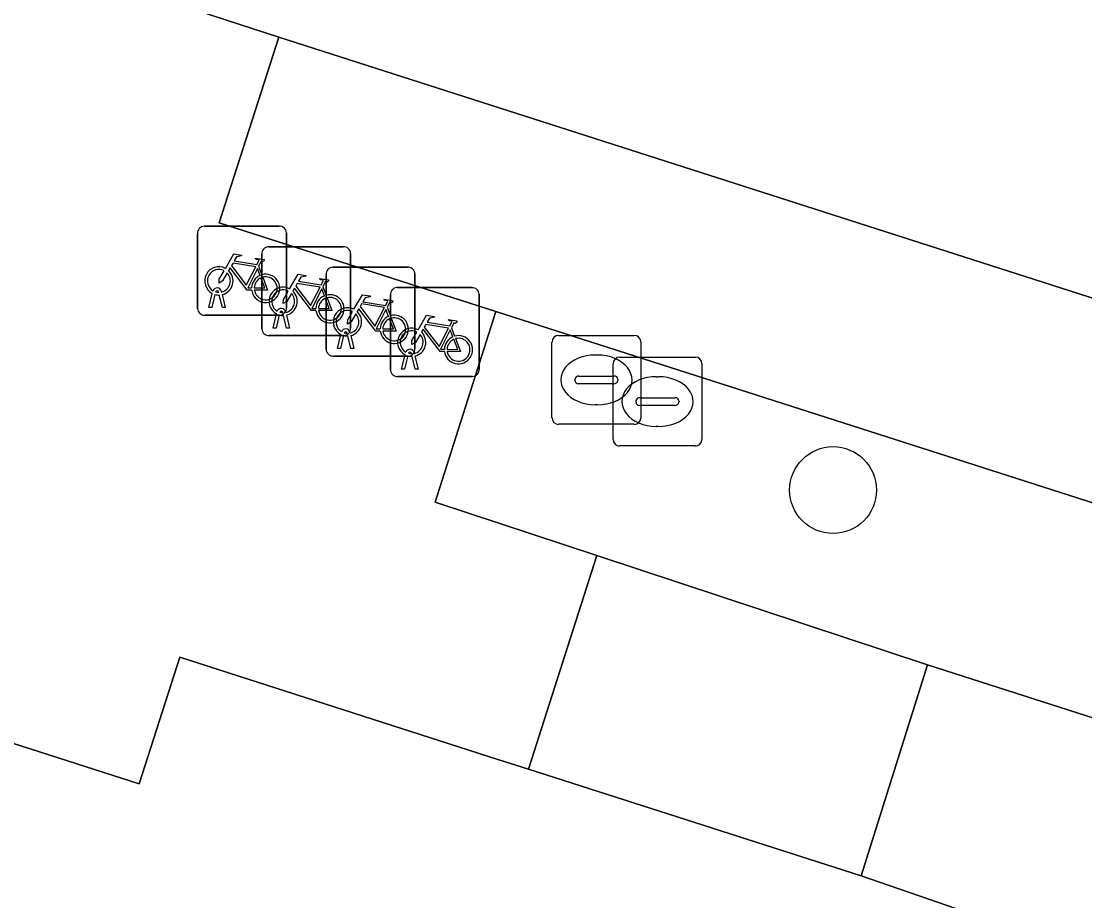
# Model space of a CAD drawing. Extents: x 160675 to 161153, y 383241 to 383714.
# Drawn here: x 160899.69 to 160911.66, y 383387.98 to 383397.88 of the extents above; entities that cross this region are included whole.
import ezdxf

# ---------------------------------------------------------------- set-up
doc = ezdxf.new("R2010")
doc.units = 0
for name, color, linetype in [('IMGEO_Boom', 7, 'Continuous'), ('IMGEO_Fietsenrek', 7, 'Continuous'), ('IMGEO_Groenvoorziening', 7, 'Continuous'), ('IMGEO_Haag', 7, 'Continuous'), ('IMGEO_Pand', 7, 'Continuous'), ('IMGEO_Parkeervlak_open', 7, 'Continuous'), ('IMGEO_Rijbaan_lokaal_open', 7, 'Continuous'), ('IMGEO_Rioolput', 7, 'Continuous'), ('IMGEO_Voetpad_op_trap', 7, 'Continuous'), ('IMGEO_Voetpad_open', 7, 'Continuous')]:
    doc.layers.add(name, color=color, linetype=linetype)

msp = doc.modelspace()

# ---------------------------------------------------------------- linework, layer by layer
at = {"layer": 'IMGEO_Boom'}
msp.add_circle((160908.826, 383392.602), 0.489, dxfattribs=at)
at = {"layer": 'IMGEO_Fietsenrek'}
for p, q in [((160901.748, 383395.571), (160902.589, 383395.571)), ((160902.589, 383395.571), (160901.748, 383395.571)), ((160901.673, 383394.646), (160901.673, 383395.487)), ((160901.673, 383395.487), (160901.673, 383394.646)), ((160902.673, 383395.496), (160902.673, 383394.655)), ((160902.673, 383394.655), (160902.673, 383395.496)), ((160902.471, 383395.341), (160903.312, 383395.341)), ((160903.312, 383395.341), (160902.471, 383395.341)), ((160902.396, 383394.416), (160902.396, 383395.257)), ((160902.396, 383395.257), (160902.396, 383394.416)), ((160903.396, 383395.266), (160903.396, 383394.425)), ((160903.396, 383394.425), (160903.396, 383395.266)), ((160902.36, 383395.12), (160902.396, 383395.025)), ((160903.195, 383395.11), (160904.036, 383395.11)), ((160904.036, 383395.11), (160903.195, 383395.11)), ((160904.12, 383395.035), (160904.12, 383394.194)), ((160904.12, 383394.194), (160904.12, 383395.035)), ((160903.12, 383394.185), (160903.12, 383395.026)), ((160903.12, 383395.026), (160903.12, 383394.185)), ((160901.8, 383394.655), (160901.839, 383394.815)), ((160901.869, 383394.803), (160901.834, 383394.655)), ((160901.911, 383394.827), (160901.91, 383394.831)), ((160901.952, 383394.655), (160901.918, 383394.797)), ((160901.942, 383394.838), (160901.943, 383394.831)), ((160901.95, 383394.801), (160901.985, 383394.655)), ((160903.083, 383394.89), (160903.119, 383394.795)), ((160903.843, 383393.955), (160903.843, 383394.796)), ((160903.843, 383394.796), (160903.843, 383393.955)), ((160903.918, 383394.88), (160904.759, 383394.88)), ((160904.759, 383394.88), (160903.918, 383394.88)), ((160904.843, 383394.805), (160904.843, 383393.964)), ((160904.843, 383393.964), (160904.843, 383394.805)), ((160902.598, 383394.571), (160901.757, 383394.571)), ((160901.757, 383394.571), (160902.598, 383394.571)), ((160901.834, 383394.655), (160901.8, 383394.655)), ((160901.985, 383394.655), (160901.952, 383394.655)), ((160902.523, 383394.425), (160902.562, 383394.585)), ((160902.592, 383394.573), (160902.557, 383394.425)), ((160902.634, 383394.597), (160902.633, 383394.601)), ((160902.675, 383394.425), (160902.641, 383394.567)), ((160902.665, 383394.608), (160902.666, 383394.601)), ((160902.673, 383394.571), (160902.708, 383394.425)), ((160903.807, 383394.659), (160903.843, 383394.564)), ((160903.321, 383394.341), (160902.48, 383394.341)), ((160902.48, 383394.341), (160903.321, 383394.341)), ((160902.557, 383394.425), (160902.523, 383394.425)), ((160902.708, 383394.425), (160902.675, 383394.425)), ((160903.247, 383394.194), (160903.286, 383394.354)), ((160903.316, 383394.342), (160903.281, 383394.194)), ((160903.358, 383394.366), (160903.357, 383394.37)), ((160903.399, 383394.194), (160903.365, 383394.336)), ((160903.389, 383394.377), (160903.39, 383394.37)), ((160903.397, 383394.34), (160903.432, 383394.194)), ((160904.53, 383394.429), (160904.566, 383394.334)), ((160904.045, 383394.11), (160903.204, 383394.11)), ((160903.204, 383394.11), (160904.045, 383394.11)), ((160903.281, 383394.194), (160903.247, 383394.194)), ((160903.432, 383394.194), (160903.399, 383394.194)), ((160903.97, 383393.964), (160904.009, 383394.124)), ((160904.039, 383394.112), (160904.004, 383393.964)), ((160904.081, 383394.136), (160904.08, 383394.14)), ((160904.122, 383393.964), (160904.088, 383394.106)), ((160904.112, 383394.147), (160904.113, 383394.14)), ((160904.12, 383394.11), (160904.155, 383393.964)), ((160904.004, 383393.964), (160903.97, 383393.964)), ((160904.155, 383393.964), (160904.122, 383393.964)), ((160904.768, 383393.88), (160903.927, 383393.88)), ((160903.927, 383393.88), (160904.768, 383393.88))]:
    msp.add_line(p, q, dxfattribs=at)
for points in [[(160901.986, 383395.097), (160902.081, 383395.261), (160902.167, 383395.247), (160902.169, 383395.238), (160902.113, 383395.227), (160902.086, 383395.182), (160902.342, 383395.141)], [(160902.329, 383395.116), (160902.072, 383395.157), (160902.055, 383395.128), (160902.222, 383394.908), (160902.329, 383395.116)], [(160902.342, 383395.141), (160902.367, 383395.19), (160902.361, 383395.194), (160902.338, 383395.198), (160902.326, 383395.205), (160902.325, 383395.208), (160902.327, 383395.213), (160902.422, 383395.198), (160902.424, 383395.188), (160902.414, 383395.175), (160902.402, 383395.169), (160902.388, 383395.175), (160902.36, 383395.12)], [(160902.007, 383395.045), (160901.955, 383394.955), (160901.915, 383394.93), (160901.916, 383394.977), (160901.971, 383395.071)], [(160902.282, 383394.853), (160902.232, 383394.853), (160902.041, 383395.104), (160902.022, 383395.072)], [(160902.377, 383395.018), (160902.347, 383395.095), (160902.238, 383394.877), (160902.281, 383394.877)], [(160902.311, 383394.877), (160902.431, 383394.876), (160902.387, 383394.99)], [(160902.407, 383394.997), (160902.462, 383394.852), (160902.312, 383394.852)], [(160902.709, 383394.867), (160902.804, 383395.031), (160902.89, 383395.017), (160902.892, 383395.008), (160902.836, 383394.997), (160902.809, 383394.952), (160903.065, 383394.911)], [(160903.052, 383394.886), (160902.795, 383394.927), (160902.778, 383394.898), (160902.945, 383394.678), (160903.052, 383394.886)], [(160903.065, 383394.911), (160903.09, 383394.96), (160903.084, 383394.964), (160903.061, 383394.968), (160903.049, 383394.975), (160903.048, 383394.978), (160903.05, 383394.983), (160903.145, 383394.968), (160903.147, 383394.958), (160903.137, 383394.945), (160903.125, 383394.939), (160903.111, 383394.945), (160903.083, 383394.89)], [(160902.73, 383394.815), (160902.678, 383394.725), (160902.638, 383394.7), (160902.639, 383394.747), (160902.694, 383394.841)], [(160903.005, 383394.623), (160902.955, 383394.623), (160902.764, 383394.874), (160902.745, 383394.842)], [(160903.1, 383394.788), (160903.07, 383394.865), (160902.961, 383394.647), (160903.004, 383394.647)], [(160903.433, 383394.636), (160903.528, 383394.8), (160903.614, 383394.786), (160903.616, 383394.777), (160903.56, 383394.766), (160903.533, 383394.721), (160903.789, 383394.68)], [(160903.034, 383394.647), (160903.154, 383394.646), (160903.11, 383394.76)], [(160903.13, 383394.767), (160903.185, 383394.622), (160903.035, 383394.622)], [(160903.776, 383394.655), (160903.519, 383394.696), (160903.502, 383394.667), (160903.669, 383394.447), (160903.776, 383394.655)], [(160903.789, 383394.68), (160903.814, 383394.729), (160903.808, 383394.733), (160903.785, 383394.737), (160903.773, 383394.744), (160903.772, 383394.747), (160903.774, 383394.752), (160903.869, 383394.737), (160903.871, 383394.727), (160903.861, 383394.714), (160903.849, 383394.708), (160903.835, 383394.714), (160903.807, 383394.659)], [(160903.454, 383394.584), (160903.402, 383394.494), (160903.362, 383394.469), (160903.363, 383394.516), (160903.418, 383394.61)], [(160903.729, 383394.392), (160903.679, 383394.392), (160903.488, 383394.643), (160903.469, 383394.611)], [(160903.824, 383394.557), (160903.794, 383394.634), (160903.685, 383394.416), (160903.728, 383394.416)], [(160904.156, 383394.406), (160904.251, 383394.57), (160904.337, 383394.556), (160904.339, 383394.547), (160904.283, 383394.536), (160904.256, 383394.491), (160904.512, 383394.45)], [(160903.758, 383394.416), (160903.878, 383394.415), (160903.834, 383394.529)], [(160903.854, 383394.536), (160903.909, 383394.391), (160903.759, 383394.391)], [(160904.499, 383394.425), (160904.242, 383394.466), (160904.225, 383394.437), (160904.392, 383394.217), (160904.499, 383394.425)], [(160904.512, 383394.45), (160904.537, 383394.499), (160904.531, 383394.503), (160904.508, 383394.507), (160904.496, 383394.514), (160904.495, 383394.517), (160904.497, 383394.522), (160904.592, 383394.507), (160904.594, 383394.497), (160904.584, 383394.484), (160904.572, 383394.478), (160904.558, 383394.484), (160904.53, 383394.429)], [(160904.177, 383394.354), (160904.125, 383394.264), (160904.085, 383394.239), (160904.086, 383394.286), (160904.141, 383394.38)], [(160904.452, 383394.162), (160904.402, 383394.162), (160904.211, 383394.413), (160904.192, 383394.381)], [(160904.547, 383394.327), (160904.517, 383394.404), (160904.408, 383394.186), (160904.451, 383394.186)], [(160904.481, 383394.186), (160904.601, 383394.185), (160904.557, 383394.299)], [(160904.577, 383394.306), (160904.632, 383394.161), (160904.482, 383394.161)]]:
    msp.add_lwpolyline(points, dxfattribs=at)
for centre, radius, start, end in [((160901.751, 383395.493), 0.0779, 92.4484, 184.2845), ((160901.751, 383395.493), 0.0779, 92.4484, 184.2845), ((160902.595, 383395.493), 0.0779, 2.4484, 94.2845), ((160902.595, 383395.493), 0.0779, 2.4484, 94.2845), ((160902.474, 383395.263), 0.0779, 92.4484, 184.2845), ((160902.474, 383395.263), 0.0779, 92.4484, 184.2845), ((160903.318, 383395.263), 0.0779, 2.4484, 94.2845), ((160903.318, 383395.263), 0.0779, 2.4484, 94.2845), ((160901.913, 383394.956), 0.159, 62.6766, 242.1369), ((160901.913, 383394.956), 0.129, 63.3192, 238.903), ((160901.913, 383394.956), 0.129, 283.6043, 43.4302), ((160901.913, 383394.956), 0.159, 283.5766, 46.6042), ((160903.198, 383395.032), 0.0779, 92.4484, 184.2845), ((160903.198, 383395.032), 0.0779, 92.4484, 184.2845), ((160904.042, 383395.032), 0.0779, 2.4484, 94.2845), ((160904.042, 383395.032), 0.0779, 2.4484, 94.2845), ((160902.44, 383394.872), 0.159, 113.3408, 178.3217), ((160902.44, 383394.872), 0.159, 187.0065, 105.7708), ((160902.44, 383394.872), 0.129, 113.923, 177.9556), ((160902.44, 383394.872), 0.129, 188.6715, 104.5883), ((160901.893, 383394.827), 0.0499, 12.8025, 158.6934), ((160901.913, 383394.956), 0.159, 253.9967, 271.7867), ((160901.893, 383394.827), 0.0174, 12.8025, 163.4502), ((160901.913, 383394.956), 0.129, 253.415, 269.0204), ((160902.636, 383394.726), 0.159, 62.6766, 242.1369), ((160902.636, 383394.726), 0.129, 63.3192, 238.903), ((160902.636, 383394.726), 0.129, 283.6043, 43.4302), ((160902.636, 383394.726), 0.159, 283.5766, 46.6042), ((160903.163, 383394.642), 0.159, 187.0065, 105.7708), ((160903.921, 383394.802), 0.0779, 92.4484, 184.2845), ((160903.921, 383394.802), 0.0779, 92.4484, 184.2845), ((160904.765, 383394.802), 0.0779, 2.4484, 94.2845), ((160904.765, 383394.802), 0.0779, 2.4484, 94.2845), ((160903.163, 383394.642), 0.159, 113.3408, 178.3217), ((160903.163, 383394.642), 0.129, 113.923, 177.9556), ((160903.163, 383394.642), 0.129, 188.6715, 104.5883), ((160901.751, 383394.649), 0.0779, 182.4484, 274.2845), ((160901.751, 383394.649), 0.0779, 182.4484, 274.2845), ((160902.616, 383394.597), 0.0499, 12.8025, 158.6934), ((160902.636, 383394.726), 0.159, 253.9967, 271.7867), ((160902.595, 383394.649), 0.0779, 272.4484, 4.2845), ((160902.595, 383394.649), 0.0779, 272.4484, 4.2845), ((160902.616, 383394.597), 0.0174, 12.8025, 163.4502), ((160902.636, 383394.726), 0.129, 253.415, 269.0204), ((160903.36, 383394.495), 0.159, 62.6766, 242.1369), ((160903.36, 383394.495), 0.129, 63.3192, 238.903), ((160903.36, 383394.495), 0.129, 283.6043, 43.4302), ((160903.36, 383394.495), 0.159, 283.5766, 46.6042), ((160903.887, 383394.411), 0.159, 113.3408, 178.3217), ((160903.887, 383394.411), 0.159, 187.0065, 105.7708), ((160903.887, 383394.411), 0.129, 113.923, 177.9556), ((160903.887, 383394.411), 0.129, 188.6715, 104.5883), ((160902.474, 383394.419), 0.0779, 182.4484, 274.2845), ((160902.474, 383394.419), 0.0779, 182.4484, 274.2845), ((160903.34, 383394.366), 0.0499, 12.8025, 158.6934), ((160903.36, 383394.495), 0.159, 253.9967, 271.7867), ((160903.318, 383394.419), 0.0779, 272.4484, 4.2845), ((160903.318, 383394.419), 0.0779, 272.4484, 4.2845), ((160903.34, 383394.366), 0.0174, 12.8025, 163.4502), ((160903.36, 383394.495), 0.129, 253.415, 269.0204), ((160904.083, 383394.265), 0.159, 62.6766, 242.1369), ((160904.083, 383394.265), 0.129, 63.3192, 238.903), ((160904.083, 383394.265), 0.129, 283.6043, 43.4302), ((160904.083, 383394.265), 0.159, 283.5766, 46.6042), ((160904.61, 383394.181), 0.159, 113.3408, 178.3217), ((160904.61, 383394.181), 0.159, 187.0065, 105.7708), ((160904.61, 383394.181), 0.129, 113.923, 177.9556), ((160904.61, 383394.181), 0.129, 188.6715, 104.5883), ((160903.198, 383394.188), 0.0779, 182.4484, 274.2845), ((160903.198, 383394.188), 0.0779, 182.4484, 274.2845), ((160904.063, 383394.136), 0.0499, 12.8025, 158.6934), ((160904.083, 383394.265), 0.159, 253.9967, 271.7867), ((160904.042, 383394.188), 0.0779, 272.4484, 4.2845), ((160904.042, 383394.188), 0.0779, 272.4484, 4.2845), ((160904.063, 383394.136), 0.0174, 12.8025, 163.4502), ((160904.083, 383394.265), 0.129, 253.415, 269.0204), ((160904.765, 383393.958), 0.0779, 272.4484, 4.2845), ((160904.765, 383393.958), 0.0779, 272.4484, 4.2845), ((160903.921, 383393.958), 0.0779, 182.4484, 274.2845), ((160903.921, 383393.958), 0.0779, 182.4484, 274.2845)]:
    msp.add_arc(centre, radius, start, end, dxfattribs=at)
at = {"layer": 'IMGEO_Groenvoorziening'}
msp.add_lwpolyline([(160936.244, 383384.606), (160905.032, 383394.612), (160904.349, 383392.464), (160906.167, 383391.864), (160909.89, 383390.636), (160942.548, 383380.163), (160946.319, 383378.951), (160951.574, 383377.261), (160951.67, 383377.543), (160952.13, 383379.495)], close=True, dxfattribs=at)
at = {"layer": 'IMGEO_Haag'}
msp.add_lwpolyline([(160905.032, 383394.612), (160904.349, 383392.464), (160906.167, 383391.864), (160909.89, 383390.636), (160942.548, 383380.163), (160946.319, 383378.951), (160951.574, 383377.261), (160951.67, 383377.543), (160952.13, 383379.495), (160936.244, 383384.606)], close=True, dxfattribs=at)
at = {"layer": 'IMGEO_Pand'}
msp.add_lwpolyline([(160911.188, 383387.556), (160909.143, 383388.26), (160905.398, 383389.462), (160905.053, 383389.568), (160901.475, 383390.722), (160901.015, 383389.295), (160895.823, 383390.963), (160896.283, 383392.391), (160886.606, 383395.503)], dxfattribs=at)
at = {"layer": 'IMGEO_Parkeervlak_open'}
msp.add_lwpolyline([(160953.275, 383381.428), (160937.803, 383386.409), (160902.588, 383397.698), (160901.917, 383395.611), (160905.032, 383394.612), (160936.244, 383384.606), (160952.13, 383379.495), (160952.654, 383381.092)], dxfattribs=at)
at = {"layer": 'IMGEO_Rijbaan_lokaal_open'}
msp.add_lwpolyline([(160870.773, 383407.909), (160899.445, 383398.723), (160902.588, 383397.698), (160937.803, 383386.409), (160953.275, 383381.428), (160955.527, 383379.454), (160957.362, 383377.84), (160957.988, 383377.643), (160975.522, 383372.116), (160978.404, 383371.21), (160983.568, 383369.569)], dxfattribs=at)
at = {"layer": 'IMGEO_Rioolput'}
for p, q in [((160905.737, 383394.342), (160906.589, 383394.342)), ((160905.662, 383393.416), (160905.662, 383394.268)), ((160906.663, 383394.268), (160906.663, 383393.416)), ((160906.15, 383394.122), (160906.175, 383394.122)), ((160906.424, 383394.098), (160907.276, 383394.098)), ((160906.349, 383393.172), (160906.349, 383394.024)), ((160907.35, 383394.024), (160907.35, 383393.172)), ((160905.921, 383393.836), (160905.921, 383393.848)), ((160905.964, 383393.885), (160906.362, 383393.885)), ((160906.405, 383393.848), (160906.405, 383393.836)), ((160906.837, 383393.878), (160906.862, 383393.878)), ((160906.359, 383393.799), (160905.961, 383393.799)), ((160906.608, 383393.592), (160906.608, 383393.604)), ((160906.651, 383393.641), (160907.049, 383393.641)), ((160907.092, 383393.604), (160907.092, 383393.592)), ((160906.173, 383393.562), (160906.148, 383393.562)), ((160907.046, 383393.555), (160906.648, 383393.555)), ((160906.589, 383393.342), (160905.737, 383393.342)), ((160906.86, 383393.318), (160906.835, 383393.318)), ((160907.276, 383393.098), (160906.424, 383393.098))]:
    msp.add_line(p, q, dxfattribs=at)
for points in [[(160905.737, 383394.342), (160906.589, 383394.342)], [(160905.662, 383393.416), (160905.662, 383394.268)], [(160906.663, 383394.268), (160906.663, 383393.416)], [(160906.424, 383394.098), (160907.276, 383394.098)], [(160906.349, 383393.172), (160906.349, 383394.024)], [(160907.35, 383394.024), (160907.35, 383393.172)], [(160906.589, 383393.342), (160905.737, 383393.342)], [(160907.276, 383393.098), (160906.424, 383393.098)]]:
    msp.add_lwpolyline(points, dxfattribs=at)
for centre, radius, start, end in [((160905.739, 383394.266), 0.0765, 91.552, 178.448), ((160905.739, 383394.266), 0.0765, 91.552, 178.448), ((160906.587, 383394.266), 0.0765, 1.552, 88.448), ((160906.587, 383394.266), 0.0765, 1.552, 88.448), ((160906.426, 383394.022), 0.0765, 91.552, 178.448), ((160906.426, 383394.022), 0.0765, 91.552, 178.448), ((160907.274, 383394.022), 0.0765, 1.552, 88.448), ((160907.274, 383394.022), 0.0765, 1.552, 88.448), ((160905.961, 383393.845), 0.0403, 85.8775, 175.7526), ((160906.366, 383393.847), 0.0386, 1.7309, 96.639), ((160905.958, 383393.835), 0.0366, 178.938, 274.7102), ((160906.362, 383393.842), 0.043, 264.8664, 352.4533), ((160906.648, 383393.601), 0.0403, 85.8775, 175.7526), ((160907.053, 383393.603), 0.0386, 1.7309, 96.639), ((160906.645, 383393.591), 0.0366, 178.938, 274.7102), ((160907.049, 383393.598), 0.043, 264.8664, 352.4533), ((160905.739, 383393.418), 0.0765, 181.552, 268.448), ((160905.739, 383393.418), 0.0765, 181.552, 268.448), ((160906.587, 383393.418), 0.0765, 271.552, 358.448), ((160906.587, 383393.418), 0.0765, 271.552, 358.448), ((160906.426, 383393.174), 0.0765, 181.552, 268.448), ((160906.426, 383393.174), 0.0765, 181.552, 268.448), ((160907.274, 383393.174), 0.0765, 271.552, 358.448), ((160907.274, 383393.174), 0.0765, 271.552, 358.448)]:
    msp.add_arc(centre, radius, start, end, dxfattribs=at)
for centre, major_axis, ratio, start_param, end_param in [((160906.149, 383393.842), (-0.387, 0.002), 0.722429, 4.712389, 7.853982), ((160906.174, 383393.842), (-0.39, 0.002), 0.717154, 1.570796, 4.712389), ((160906.836, 383393.598), (-0.387, 0.002), 0.722429, 4.712389, 7.853982), ((160906.861, 383393.598), (-0.39, 0.002), 0.717154, 1.570796, 4.712389)]:
    msp.add_ellipse(centre, major_axis=major_axis, ratio=ratio, start_param=start_param, end_param=end_param, dxfattribs=at)
at = {"layer": 'IMGEO_Voetpad_op_trap'}
msp.add_lwpolyline([(160906.167, 383391.864), (160905.398, 383389.462), (160909.143, 383388.26), (160909.89, 383390.636)], close=True, dxfattribs=at)
at = {"layer": 'IMGEO_Voetpad_open'}
for points in [[(160902.588, 383397.698), (160899.445, 383398.723), (160898.75, 383396.637), (160898.106, 383394.467), (160869.425, 383403.701)], [(160886.606, 383395.503), (160896.283, 383392.391), (160895.823, 383390.963), (160901.015, 383389.295), (160901.475, 383390.722), (160905.053, 383389.568), (160905.398, 383389.462), (160906.167, 383391.864), (160904.349, 383392.464), (160905.032, 383394.612), (160901.917, 383395.611), (160902.588, 383397.698)]]:
    msp.add_lwpolyline(points, dxfattribs=at)
msp.add_lwpolyline([(160909.89, 383390.636), (160909.143, 383388.26), (160911.188, 383387.556), (160910.671, 383385.909), (160913.017, 383385.246), (160929.108, 383380.073), (160939.225, 383376.82), (160939.741, 383378.41), (160941.762, 383377.775), (160942.548, 383380.163)], close=True, dxfattribs=at)

doc.saveas('drawing.dxf')
